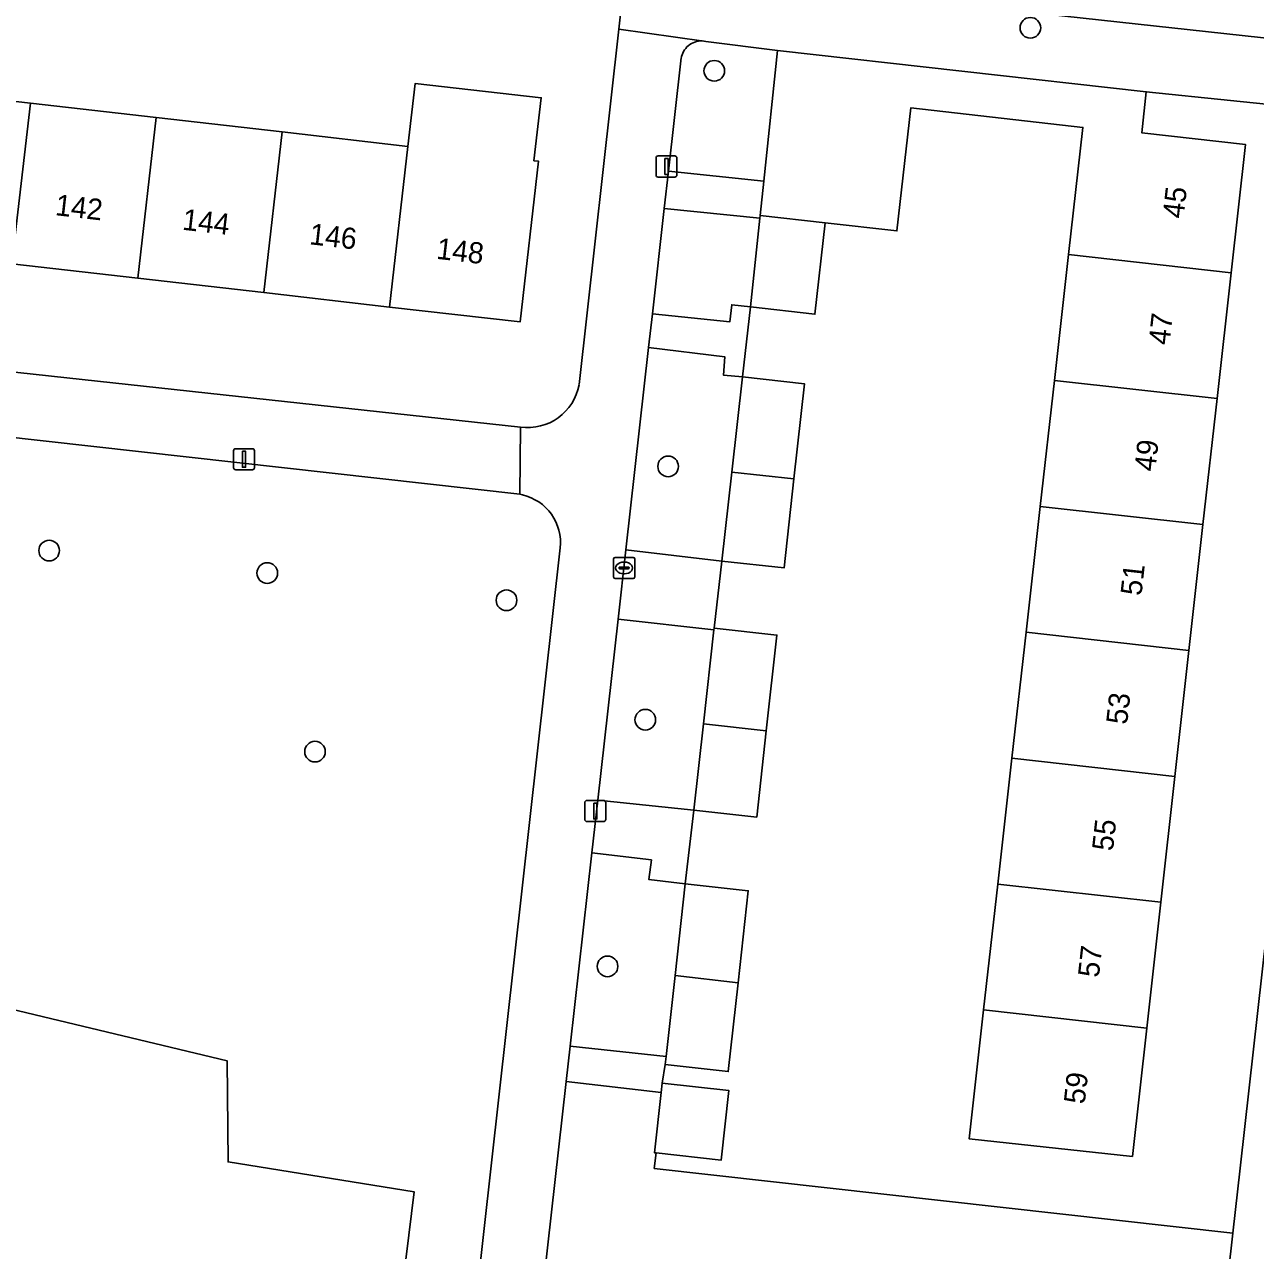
# Model space of a CAD drawing. Extents: x 161928 to 163071, y 386474 to 387428.
# Drawn here: x 162373.1 to 162431.4, y 387120.8 to 387178.8 of the extents above; entities that cross this region are included whole.
import ezdxf

# ---------------------------------------------------------------- set-up
doc = ezdxf.new("R2010")
doc.units = 0
for name, color, linetype in [('IMGEO_Boom', 7, 'Continuous'), ('IMGEO_Erf', 7, 'Continuous'), ('IMGEO_Groenvoorziening', 7, 'Continuous'), ('IMGEO_Kolk', 7, 'Continuous'), ('IMGEO_Lage_trafo', 7, 'Continuous'), ('IMGEO_Lichtmast', 7, 'Continuous'), ('IMGEO_Pand', 7, 'Continuous'), ('IMGEO_Pand_nummerreeks', 7, 'Continuous'), ('IMGEO_Parkeervlak_open', 7, 'Continuous'), ('IMGEO_Voetpad_open', 7, 'Continuous')]:
    doc.layers.add(name, color=color, linetype=linetype)

msp = doc.modelspace()

# ---------------------------------------------------------------- linework, layer by layer
at = {"layer": 'IMGEO_Boom'}
for centre in [(162420.773, 387178.675), (162405.805, 387176.64), (162403.621, 387157.908), (162374.307, 387153.921), (162384.636, 387152.856), (162395.966, 387151.567), (162402.54, 387145.909), (162386.897, 387144.399), (162400.751, 387134.232)]:
    msp.add_circle(centre, 0.489, dxfattribs=at)
at = {"layer": 'IMGEO_Erf'}
for points in [[(162401.279, 387178.606), (162401.821, 387183.47), (162396.937, 387184.015), (162396.625, 387181.197), (162392.362, 387181.669), (162388.06, 387182.146), (162388.372, 387184.964), (162385.001, 387185.337), (162384.682, 387182.282), (162380.335, 387182.782), (162376.103, 387183.269), (162376.423, 387186.324), (162361.193, 387188.027), (162360.884, 387185.236), (162356.441, 387185.728), (162352.169, 387186.201), (162352.478, 387188.992), (162345.728, 387189.747), (162343.263, 387167.7)], [(162399.402, 387161.777), (162401.279, 387178.606)], [(162434.244, 387174.822), (162426.262, 387175.645), (162426.045, 387173.703), (162430.956, 387173.154), (162430.278, 387167.08), (162429.613, 387161.117), (162428.947, 387155.154), (162428.282, 387149.192), (162427.616, 387143.229), (162426.951, 387137.266), (162426.285, 387131.303), (162425.607, 387125.228), (162417.868, 387126.069), (162418.428, 387131.038), (162418.555, 387132.166), (162419.226, 387138.128), (162419.898, 387144.091), (162420.569, 387150.053), (162421.24, 387156.015), (162421.912, 387161.977), (162422.583, 387167.939), (162423.261, 387173.962), (162415.108, 387174.878), (162414.454, 387169.056), (162411.055, 387169.438), (162410.569, 387165.114), (162407.52, 387165.456), (162407.134, 387162.148), (162410.075, 387161.822), (162409.576, 387157.312), (162409.109, 387153.098), (162406.168, 387153.424), (162405.797, 387150.251), (162408.772, 387149.921), (162408.27, 387145.383), (162407.818, 387141.304), (162404.843, 387141.634), (162404.432, 387138.141), (162407.417, 387137.81), (162406.935, 387133.459), (162406.469, 387129.246), (162403.484, 387129.577), (162403.341, 387128.707), (162406.502, 387128.349), (162406.128, 387125.05), (162403.048, 387125.399), (162402.965, 387124.667), (162430.366, 387121.595), (162430.711, 387124.673), (162436.095, 387172.703)], [(162345.305, 387165.357), (162352.058, 387164.605), (162396.623, 387159.772)]]:
    msp.add_lwpolyline(points, dxfattribs=at)
msp.add_lwpolyline([(162355.535, 387177.155), (162361.496, 387176.473), (162367.457, 387175.79), (162373.418, 387175.108), (162379.379, 387174.426), (162385.34, 387173.744), (162391.301, 387173.061), (162391.642, 387176.045), (162397.609, 387175.363), (162397.268, 387172.379), (162397.482, 387172.354), (162396.612, 387164.746), (162390.431, 387165.453), (162384.47, 387166.136), (162378.509, 387166.818), (162372.548, 387167.5), (162366.586, 387168.183), (162360.625, 387168.865), (162354.664, 387169.547), (162348.487, 387170.254), (162349.357, 387177.862)], close=True, dxfattribs=at)
msp.add_arc((162396.975, 387162.212), 2.466, 261.78927, 349.83031, dxfattribs=at)
at = {"layer": 'IMGEO_Groenvoorziening'}
for points in [[(162408.147, 387171.409), (162408.798, 387177.594), (162405.403, 387178.033), (162405.316, 387178.047), (162405.228, 387178.053), (162405.14, 387178.051), (162405.052, 387178.041), (162404.966, 387178.023), (162404.882, 387177.998), (162404.8, 387177.965), (162404.721, 387177.926), (162404.647, 387177.879), (162404.576, 387177.826), (162404.511, 387177.767), (162404.452, 387177.702), (162404.398, 387177.632), (162404.351, 387177.557), (162404.311, 387177.479), (162404.277, 387177.397), (162404.252, 387177.313), (162404.234, 387177.227), (162404.223, 387177.139), (162404.222, 387177.119), (162403.633, 387171.88)], [(162407.52, 387165.456), (162407.963, 387169.661), (162403.435, 387170.116), (162402.875, 387165.135), (162406.544, 387164.759), (162406.633, 387165.558)], [(162407.134, 387162.148), (162406.24, 387162.234), (162406.303, 387163.096), (162402.696, 387163.541), (162401.619, 387153.958), (162406.168, 387153.424), (162406.635, 387157.64)], [(162405.788, 387150.17), (162401.25, 387150.68), (162400.288, 387142.106), (162404.843, 387141.634), (162405.295, 387145.715)], [(162403.951, 387133.792), (162404.432, 387138.141), (162402.714, 387138.343), (162402.828, 387139.269), (162400.007, 387139.611), (162398.977, 387130.449), (162403.527, 387129.961)], [(162382.734, 387129.758), (162382.778, 387124.973), (162391.601, 387123.549), (162390.427, 387114.073), (162388.609, 387099.394), (162374.718, 387100.945), (162375.268, 387105.389), (162375.141, 387106.418), (162373.989, 387110.868), (162366.601, 387120.438), (162344.177, 387123.683), (162344.534, 387130.045), (162345.56, 387138.935), (162350.732, 387138.321), (162357.646, 387134.484), (162366.345, 387129.083), (162366.644, 387129.288), (162371.325, 387132.486)], [(162344.534, 387130.045), (162344.177, 387123.683), (162366.601, 387120.438), (162373.989, 387110.868), (162375.141, 387106.418), (162375.268, 387105.389), (162374.718, 387100.945), (162388.609, 387099.394), (162390.427, 387114.073), (162391.601, 387123.549), (162382.778, 387124.973), (162382.734, 387129.758), (162371.325, 387132.486), (162366.644, 387129.288), (162366.345, 387129.083), (162357.646, 387134.484), (162350.732, 387138.321), (162345.56, 387138.935)]]:
    msp.add_lwpolyline(points, close=True, dxfattribs=at)
for points in [[(162398.515, 387154.048), (162398.526, 387154.258), (162398.518, 387154.467), (162398.492, 387154.676), (162398.447, 387154.881), (162398.384, 387155.081), (162398.303, 387155.275), (162398.206, 387155.46), (162398.092, 387155.637), (162397.963, 387155.802), (162397.819, 387155.955), (162397.663, 387156.095), (162397.494, 387156.221), (162397.315, 387156.33), (162397.127, 387156.424), (162396.932, 387156.5), (162396.73, 387156.558), (162396.598, 387156.586), (162351.575, 387161.622), (162345.471, 387162.288)], [(162337.308, 387085.735), (162341.656, 387085.272), (162387.241, 387080.429), (162387.505, 387080.407), (162387.77, 387080.408), (162388.034, 387080.433), (162388.295, 387080.481), (162388.55, 387080.553), (162388.798, 387080.647), (162389.037, 387080.763), (162389.264, 387080.9), (162389.478, 387081.056), (162389.677, 387081.231), (162389.86, 387081.423), (162390.025, 387081.631), (162390.171, 387081.852), (162390.296, 387082.086), (162390.4, 387082.33), (162390.482, 387082.582), (162390.541, 387082.841), (162390.577, 387083.104), (162390.58, 387083.145), (162393.8, 387111.915), (162398.515, 387154.048)], [(162426.906, 387090.734), (162430.366, 387121.595), (162402.965, 387124.667), (162403.048, 387125.399), (162402.967, 387125.408), (162403.29, 387128.257), (162398.789, 387128.778), (162396.687, 387110.068)]]:
    msp.add_lwpolyline(points, dxfattribs=at)
at = {"layer": 'IMGEO_Kolk'}
for p, q in [((162401.035, 387152.672), (162401.035, 387153.524)), ((162401.11, 387153.598), (162401.962, 387153.598)), ((162402.036, 387153.524), (162402.036, 387152.672)), ((162401.294, 387153.092), (162401.294, 387153.104)), ((162401.732, 387153.055), (162401.334, 387153.055)), ((162401.337, 387153.141), (162401.735, 387153.141)), ((162401.523, 387153.378), (162401.548, 387153.378)), ((162401.778, 387153.104), (162401.778, 387153.092)), ((162401.962, 387152.598), (162401.11, 387152.598)), ((162401.546, 387152.818), (162401.521, 387152.818))]:
    msp.add_line(p, q, dxfattribs=at)
for points in [[(162401.035, 387152.672), (162401.035, 387153.524)], [(162401.11, 387153.598), (162401.962, 387153.598)], [(162402.036, 387153.524), (162402.036, 387152.672)], [(162401.962, 387152.598), (162401.11, 387152.598)]]:
    msp.add_lwpolyline(points, dxfattribs=at)
for centre, radius, start, end in [((162401.112, 387153.522), 0.0765, 91.55205, 178.44795), ((162401.112, 387153.522), 0.0765, 91.55205, 178.44795), ((162401.96, 387153.522), 0.0765, 1.55205, 88.44795), ((162401.96, 387153.522), 0.0765, 1.55205, 88.44795), ((162401.334, 387153.101), 0.0403, 85.87752, 175.75265), ((162401.331, 387153.091), 0.0366, 178.93798, 274.71019), ((162401.735, 387153.098), 0.043, 264.86636, 352.45326), ((162401.739, 387153.103), 0.0386, 1.73085, 96.63898), ((162401.112, 387152.674), 0.0765, 181.55205, 268.44795), ((162401.112, 387152.674), 0.0765, 181.55205, 268.44795), ((162401.96, 387152.674), 0.0765, 271.55205, 358.44795), ((162401.96, 387152.674), 0.0765, 271.55205, 358.44795)]:
    msp.add_arc(centre, radius, start, end, dxfattribs=at)
for centre, major_axis, ratio, start_param, end_param in [((162401.522, 387153.098), (-0.387, 0.002), 0.722429, 4.712389, 7.853982), ((162401.547, 387153.098), (-0.39, 0.002), 0.717154, 1.570796, 4.712389)]:
    msp.add_ellipse(centre, major_axis=major_axis, ratio=ratio, start_param=start_param, end_param=end_param, dxfattribs=at)
at = {"layer": 'IMGEO_Lage_trafo'}
msp.add_lwpolyline([(162402.967, 387125.408), (162403.048, 387125.399), (162406.128, 387125.05), (162406.502, 387128.349), (162403.341, 387128.707), (162403.29, 387128.257)], close=True, dxfattribs=at)
at = {"layer": 'IMGEO_Lichtmast'}
for p, q in [((162403.046, 387171.71), (162403.046, 387172.51)), ((162403.046, 387172.51), (162403.046, 387171.71)), ((162403.146, 387172.61), (162403.936, 387172.61)), ((162403.936, 387172.61), (162403.146, 387172.61)), ((162404.036, 387172.51), (162404.036, 387171.71)), ((162404.036, 387171.71), (162404.036, 387172.51)), ((162403.936, 387171.61), (162403.146, 387171.61)), ((162403.146, 387171.61), (162403.936, 387171.61)), ((162383.041, 387157.845), (162383.041, 387158.645)), ((162383.041, 387158.645), (162383.041, 387157.845)), ((162383.141, 387158.745), (162383.931, 387158.745)), ((162383.931, 387158.745), (162383.141, 387158.745)), ((162384.031, 387158.645), (162384.031, 387157.845)), ((162384.031, 387157.845), (162384.031, 387158.645)), ((162383.931, 387157.745), (162383.141, 387157.745)), ((162383.141, 387157.745), (162383.931, 387157.745)), ((162399.675, 387141.188), (162399.675, 387141.988)), ((162399.675, 387141.988), (162399.675, 387141.188)), ((162399.775, 387142.088), (162400.565, 387142.088)), ((162400.565, 387142.088), (162399.775, 387142.088)), ((162400.665, 387141.988), (162400.665, 387141.188)), ((162400.665, 387141.188), (162400.665, 387141.988)), ((162400.565, 387141.088), (162399.775, 387141.088)), ((162399.775, 387141.088), (162400.565, 387141.088))]:
    msp.add_line(p, q, dxfattribs=at)
for points in [[(162403.466, 387172.485), (162403.616, 387172.485), (162403.616, 387171.735), (162403.466, 387171.735), (162403.466, 387172.485)], [(162383.461, 387158.62), (162383.611, 387158.62), (162383.611, 387157.87), (162383.461, 387157.87), (162383.461, 387158.62)], [(162400.095, 387141.963), (162400.245, 387141.963), (162400.245, 387141.213), (162400.095, 387141.213), (162400.095, 387141.963)]]:
    msp.add_lwpolyline(points, dxfattribs=at)
for centre, start, end in [((162403.146, 387172.51), 90, 180), ((162403.146, 387172.51), 90, 180), ((162403.936, 387172.51), 0, 90), ((162403.936, 387172.51), 360, 90), ((162403.146, 387171.71), 180, 270), ((162403.146, 387171.71), 180, 270), ((162403.936, 387171.71), 270, 0), ((162403.936, 387171.71), 270, 0), ((162383.141, 387158.645), 90, 180), ((162383.141, 387158.645), 90, 180), ((162383.931, 387158.645), 0, 90), ((162383.931, 387158.645), 360, 90), ((162383.141, 387157.845), 180, 270), ((162383.141, 387157.845), 180, 270), ((162383.931, 387157.845), 270, 0), ((162383.931, 387157.845), 270, 0), ((162399.775, 387141.988), 90, 180), ((162399.775, 387141.988), 90, 180), ((162400.565, 387141.988), 0, 90), ((162400.565, 387141.988), 360, 90), ((162399.775, 387141.188), 180, 270), ((162399.775, 387141.188), 180, 270), ((162400.565, 387141.188), 270, 0), ((162400.565, 387141.188), 270, 0)]:
    msp.add_arc(centre, 0.1, start, end, dxfattribs=at)
at = {"layer": 'IMGEO_Pand'}
for points in [[(162411.055, 387169.438), (162414.454, 387169.056), (162415.108, 387174.878), (162423.261, 387173.962), (162422.583, 387167.939), (162430.278, 387167.08), (162430.956, 387173.154), (162426.045, 387173.703), (162426.262, 387175.645), (162408.798, 387177.594), (162408.147, 387171.409), (162407.976, 387169.784)], [(162373.418, 387175.108), (162367.457, 387175.79), (162366.586, 387168.183), (162372.548, 387167.5)], [(162397.482, 387172.354), (162397.268, 387172.379), (162397.609, 387175.363), (162391.642, 387176.045), (162391.301, 387173.061), (162390.431, 387165.453), (162396.612, 387164.746)], [(162379.379, 387174.426), (162373.418, 387175.108), (162372.548, 387167.5), (162378.509, 387166.818)], [(162385.34, 387173.744), (162379.379, 387174.426), (162378.509, 387166.818), (162384.47, 387166.136)], [(162384.47, 387166.136), (162390.431, 387165.453), (162391.301, 387173.061), (162385.34, 387173.744)], [(162407.52, 387165.456), (162410.569, 387165.114), (162411.055, 387169.438), (162407.976, 387169.784), (162407.963, 387169.661)], [(162422.583, 387167.939), (162421.912, 387161.977), (162429.613, 387161.117), (162430.278, 387167.08)], [(162406.635, 387157.64), (162409.576, 387157.312), (162410.075, 387161.822), (162407.134, 387162.148)], [(162428.947, 387155.154), (162429.613, 387161.117), (162421.912, 387161.977), (162421.24, 387156.015)], [(162406.168, 387153.424), (162409.109, 387153.098), (162409.576, 387157.312), (162406.635, 387157.64)], [(162421.24, 387156.015), (162420.569, 387150.053), (162428.282, 387149.192), (162428.947, 387155.154)], [(162408.772, 387149.921), (162405.797, 387150.251), (162405.788, 387150.17), (162405.295, 387145.715), (162408.27, 387145.383)], [(162427.616, 387143.229), (162428.282, 387149.192), (162420.569, 387150.053), (162419.898, 387144.091)], [(162404.843, 387141.634), (162407.818, 387141.304), (162408.27, 387145.383), (162405.295, 387145.715)], [(162426.951, 387137.266), (162427.616, 387143.229), (162419.898, 387144.091), (162419.226, 387138.128)], [(162403.951, 387133.792), (162406.935, 387133.459), (162407.417, 387137.81), (162404.432, 387138.141)], [(162426.285, 387131.303), (162426.951, 387137.266), (162419.226, 387138.128), (162418.555, 387132.166)], [(162403.484, 387129.577), (162406.469, 387129.246), (162406.935, 387133.459), (162403.951, 387133.792), (162403.527, 387129.961)], [(162425.607, 387125.228), (162426.285, 387131.303), (162418.555, 387132.166), (162418.428, 387131.038), (162417.868, 387126.069)]]:
    msp.add_lwpolyline(points, close=True, dxfattribs=at)
at = {"layer": 'IMGEO_Parkeervlak_open'}
msp.add_lwpolyline([(162490.852, 387177.669), (162423.416, 387185.075), (162405.308, 387187.063), (162404.791, 387182.593), (162404.791, 387182.457), (162404.804, 387182.322), (162404.829, 387182.188), (162404.865, 387182.058), (162404.913, 387181.931), (162404.972, 387181.808), (162405.042, 387181.692), (162405.122, 387181.582), (162405.211, 387181.48), (162405.31, 387181.386), (162405.416, 387181.301), (162405.529, 387181.226), (162405.649, 387181.162), (162405.773, 387181.109), (162405.903, 387181.067), (162406.035, 387181.036), (162406.169, 387181.018), (162406.202, 387181.015), (162434.282, 387177.931)], dxfattribs=at)
at = {"layer": 'IMGEO_Voetpad_open'}
for points in [[(162401.821, 387183.47), (162401.279, 387178.606), (162405.316, 387178.047), (162405.403, 387178.033), (162408.798, 387177.594), (162426.262, 387175.645), (162434.244, 387174.822)], [(162434.282, 387177.931), (162406.202, 387181.015)], [(162402.696, 387163.541), (162402.875, 387165.135), (162403.435, 387170.116), (162403.633, 387171.88), (162404.222, 387177.119), (162404.223, 387177.139), (162404.234, 387177.227), (162404.252, 387177.313), (162404.277, 387177.397), (162404.311, 387177.479), (162404.351, 387177.557), (162404.398, 387177.632), (162404.452, 387177.702), (162404.511, 387177.767), (162404.576, 387177.826), (162404.647, 387177.879), (162404.721, 387177.926), (162404.8, 387177.965), (162404.882, 387177.998), (162404.966, 387178.023), (162405.052, 387178.041), (162405.14, 387178.051), (162405.228, 387178.053), (162405.316, 387178.047), (162401.279, 387178.606), (162399.402, 387161.777)], [(162436.095, 387172.703), (162430.711, 387124.673), (162430.366, 387121.595), (162426.906, 387090.734), (162426.103, 387083.568), (162430.426, 387083.044), (162430.366, 387083.06), (162430.245, 387083.1), (162430.128, 387083.152), (162430.017, 387083.213), (162429.911, 387083.285), (162429.812, 387083.365), (162429.72, 387083.454), (162429.637, 387083.551), (162429.563, 387083.654), (162429.498, 387083.764), (162429.444, 387083.88), (162429.4, 387083.999), (162429.367, 387084.123), (162429.345, 387084.248), (162429.334, 387084.375), (162429.335, 387084.503), (162429.828, 387088.865), (162431.642, 387104.911)], [(162345.471, 387162.288), (162351.575, 387161.622), (162396.598, 387156.586), (162396.623, 387159.772), (162352.058, 387164.605)], [(162396.687, 387110.068), (162398.789, 387128.778), (162398.977, 387130.449), (162400.007, 387139.611), (162400.288, 387142.106), (162401.25, 387150.68), (162401.619, 387153.958), (162402.696, 387163.541)], [(162396.623, 387159.772), (162396.598, 387156.586), (162396.73, 387156.558), (162396.932, 387156.5), (162397.127, 387156.424), (162397.315, 387156.33), (162397.494, 387156.221), (162397.663, 387156.095), (162397.819, 387155.955), (162397.963, 387155.802), (162398.092, 387155.637), (162398.206, 387155.46), (162398.303, 387155.275), (162398.384, 387155.081), (162398.447, 387154.881), (162398.492, 387154.676), (162398.518, 387154.467), (162398.526, 387154.258), (162398.515, 387154.048), (162393.8, 387111.915)]]:
    msp.add_lwpolyline(points, dxfattribs=at)
for points in [[(162407.976, 387169.784), (162408.147, 387171.409), (162403.633, 387171.88), (162403.435, 387170.116), (162407.963, 387169.661)], [(162402.696, 387163.541), (162406.303, 387163.096), (162406.24, 387162.234), (162407.134, 387162.148), (162407.52, 387165.456), (162406.633, 387165.558), (162406.544, 387164.759), (162402.875, 387165.135)], [(162406.168, 387153.424), (162401.619, 387153.958), (162401.25, 387150.68), (162405.788, 387150.17), (162405.797, 387150.251)], [(162404.843, 387141.634), (162400.288, 387142.106), (162400.007, 387139.611), (162402.828, 387139.269), (162402.714, 387138.343), (162404.432, 387138.141)], [(162403.341, 387128.707), (162403.484, 387129.577), (162403.527, 387129.961), (162398.977, 387130.449), (162398.789, 387128.778), (162403.29, 387128.257)]]:
    msp.add_lwpolyline(points, close=True, dxfattribs=at)
msp.add_arc((162396.975, 387162.212), 2.466, 261.78927, 349.83031, dxfattribs=at)

# ---------------------------------------------------------------- texts
at = {"layer": 'IMGEO_Pand_nummerreeks'}
for s, rotation, p in [('45', 83.6316, (162428.026, 387169.617)), ('142', 353.4708, (162374.563, 387169.806)), ('144', 353.4708, (162380.581, 387169.117)), ('146', 353.4708, (162386.596, 387168.429)), ('148', 353.46828, (162392.615, 387167.74)), ('47', 83.6316, (162427.357, 387163.627)), ('49', 83.6316, (162426.688, 387157.636)), ('51', 83.6316, (162426.032, 387151.757)), ('53', 83.6316, (162425.351, 387145.654)), ('55', 83.6316, (162424.682, 387139.664)), ('57', 83.6316, (162424.014, 387133.673)), ('59', 83.6316, (162423.345, 387127.682))]:
    msp.add_text(s, height=1, rotation=rotation, dxfattribs=at).set_placement(p)

doc.saveas('drawing.dxf')
